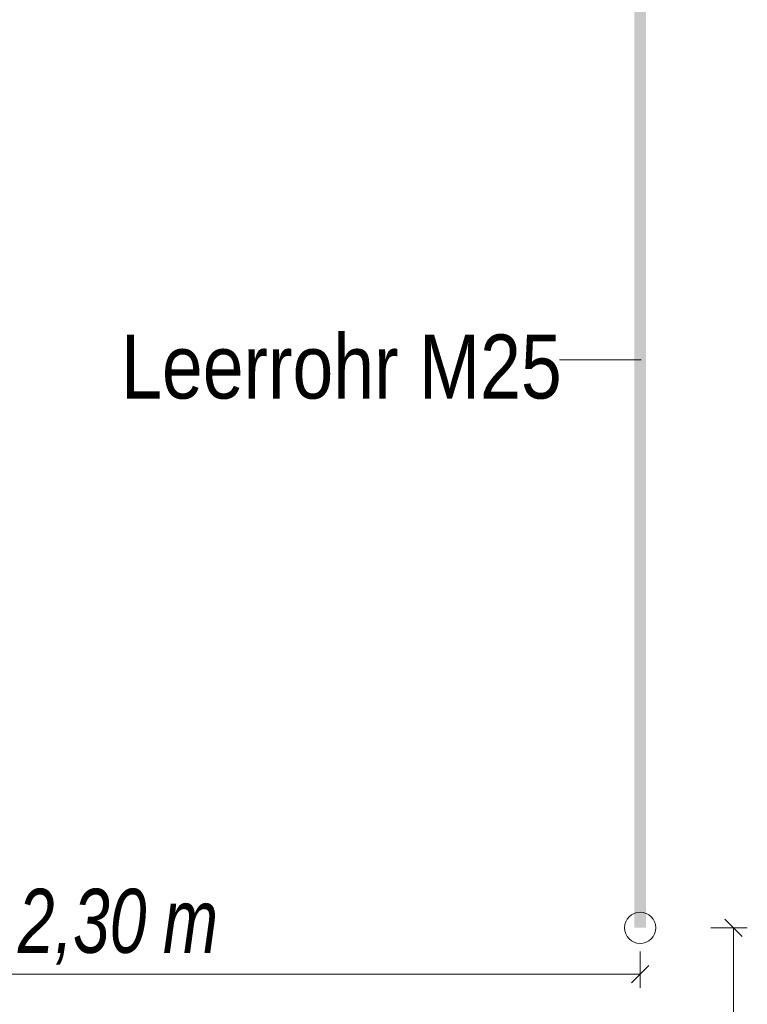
# Model space of a CAD drawing. Extents: x -620 to 300, y 62 to 1112.
# Tile 257 of 291: x 163 to 179, y 894 to 916. Entities that reach past the tile are written whole.
import ezdxf

# ---------------------------------------------------------------- set-up
doc = ezdxf.new("R2010")
doc.units = 0
doc.layers.get('0').update_dxf_attribs({"lineweight": 13})
for name, color, linetype, lineweight, true_color in [('E_Aussparung Bemaßung-A06GA2AY8I', 5, 'Continuous', 9, 0x0000ff), ('E_Betonbaudose', 1, 'Continuous', 13, 0xff0000), ('E_Detail_Beschriftung', 7, 'Continuous', 13, 0x009900)]:
    doc.layers.add(name, color=color, linetype=linetype, lineweight=lineweight, true_color=true_color)
doc.layers.add('E_Detail_Linie_Text_Bem', color=7, linetype='Continuous', lineweight=13)
doc.styles.get("Standard").update_dxf_attribs({"font": 'ARIALN.TTF'})

# ---------------------------------------------------------------- blocks, each defined once
blk = doc.blocks.new('Referenz-A06GA2B38I')
at = {"layer": 'E_Aussparung Bemaßung-A06GA2AY8I', "linetype": 'Continuous', "ltscale": 0.13}
for p, q in [((178.671, 895.521), (178.289, 895.903)), ((178.78, 895.712), (177.98, 895.712)), ((178.48, 895.712), (178.48, 881.712)), ((176.439, 894.397), (176.439, 895.197)), ((176.63, 894.888), (176.248, 894.506)), ((153.439, 894.697), (176.439, 894.697))]:
    blk.add_line(p, q, dxfattribs=at)
at = {"layer": 'E_Betonbaudose', "linetype": 'Continuous', "ltscale": 0.13}
blk.add_circle((176.439, 895.712), 0.34, dxfattribs=at)
at = {"layer": 'E_Detail_Linie_Text_Bem', "color": 0, "linetype": 'Continuous', "ltscale": 0.13}
blk.add_line((174.674, 908.126), (176.458, 908.126), dxfattribs=at)
at = {"layer": 'E_Detail_Linie_Text_Bem', "linetype": 'Continuous', "ltscale": 0.13}
blk.add_solid([(176.564, 918.713), (176.564, 895.712), (176.314, 918.712), (176.314, 895.712)], dxfattribs=at)
at = {"layer": 'E_Aussparung Bemaßung-A06GA2AY8I', "linetype": 'Continuous', "ltscale": 0.13, "char_height": 1.4, "attachment_point": 1}
for s, insert in [('{\\W0.9;\\fArial Narrow|b0|i1;2,30 }', (162.845, 896.564)), ('{\\W0.9;\\fArial Narrow|b0|i1;m}', (166.016, 896.564))]:
    blk.add_mtext(s, dxfattribs=dict(at, insert=insert))
at = {"layer": 'E_Detail_Beschriftung', "linetype": 'Continuous', "ltscale": 0.13, "insert": (165.101, 908.682), "char_height": 1.4, "attachment_point": 1}
blk.add_mtext('{\\fArial Narrow;Leerrohr M25}', dxfattribs=at)

msp = doc.modelspace()

# ---------------------------------------------------------------- block references
at = {"color": 8, "lineweight": 25, "ltscale": 0.25, "true_color": 0x808080}
msp.add_blockref('Referenz-A06GA2B38I', (0, 0), dxfattribs=at)

doc.saveas('drawing.dxf')
